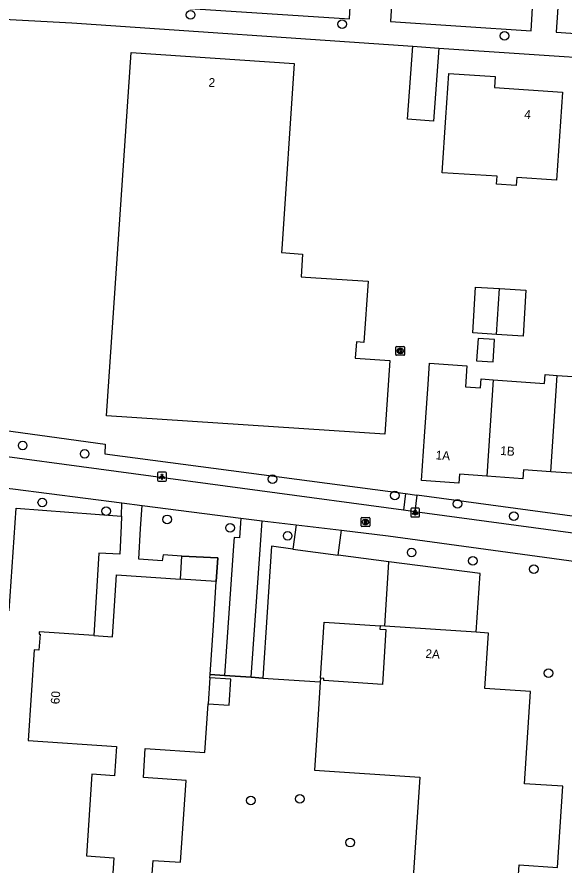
# Model space of a CAD drawing. Extents: x 161848 to 162726, y 385382 to 386521.
# Drawn here: x 162056.7 to 162118.8, y 386056.9 to 386153.2 of the extents above; entities that cross this region are included whole.
import ezdxf

# ---------------------------------------------------------------- set-up
doc = ezdxf.new("R2010")
doc.units = 0
for name, color, linetype in [('IMGEO_Boom', 7, 'Continuous'), ('IMGEO_Groenvoorziening', 7, 'Continuous'), ('IMGEO_Haag', 7, 'Continuous'), ('IMGEO_Hek', 7, 'Continuous'), ('IMGEO_Kolk', 7, 'Continuous'), ('IMGEO_Lichtpunt', 7, 'Continuous'), ('IMGEO_Pand', 7, 'Continuous'), ('IMGEO_Pand_nummerreeks', 7, 'Continuous'), ('IMGEO_Parkeervlak_open', 7, 'Continuous'), ('IMGEO_Rioolput', 7, 'Continuous'), ('IMGEO_Voetpad_open', 7, 'Continuous')]:
    doc.layers.add(name, color=color, linetype=linetype)

msp = doc.modelspace()

# ---------------------------------------------------------------- linework, layer by layer
at = {"layer": 'IMGEO_Boom'}
for centre in [(162076.393, 386153.432), (162093.588, 386152.391), (162112.027, 386151.058), (162057.332, 386104.546), (162064.369, 386103.604), (162085.679, 386100.75), (162099.555, 386098.891), (162059.561, 386098.099), (162106.691, 386097.935), (162066.795, 386097.115), (162073.731, 386096.172), (162113.085, 386096.536), (162080.865, 386095.202), (162087.405, 386094.313), (162101.476, 386092.4), (162108.412, 386091.456), (162115.348, 386090.513), (162117.016, 386078.711), (162083.226, 386064.268), (162088.776, 386064.45), (162094.509, 386059.482)]:
    msp.add_circle(centre, 0.489, dxfattribs=at)
at = {"layer": 'IMGEO_Groenvoorziening'}
for points in [[(162051.811, 386106.753), (162066.688, 386104.717), (162066.641, 386103.611), (162100.767, 386099.098)], [(162055.789, 386085.785), (162056.595, 386097.446), (162068.542, 386096.537)], [(162108.794, 386083.353), (162109.239, 386090.027), (162098.881, 386091.362)], [(162078.596, 386078.563), (162080.253, 386078.453)], [(162083.266, 386078.254), (162084.573, 386078.167)]]:
    msp.add_lwpolyline(points, dxfattribs=at)
at = {"layer": 'IMGEO_Haag'}
msp.add_lwpolyline([(162132.861, 386094.776), (162102.056, 386098.924)], dxfattribs=at)
at = {"layer": 'IMGEO_Hek'}
for points in [[(162068.499, 386095.431), (162068.377, 386092.24), (162065.979, 386092.332), (162065.417, 386083.001)], [(162075.238, 386089.402), (162075.399, 386092.015)], [(162075.399, 386092.015), (162079.49, 386091.79), (162079.31, 386089.127)], [(162080.253, 386078.453), (162078.596, 386078.563)], [(162083.266, 386078.254), (162080.253, 386078.453)], [(162084.573, 386078.167), (162083.266, 386078.254)]]:
    msp.add_lwpolyline(points, dxfattribs=at)
at = {"layer": 'IMGEO_Kolk'}
for p, q in [((162099.677, 386114.868), (162099.677, 386115.72)), ((162099.752, 386115.794), (162100.604, 386115.794)), ((162100.165, 386115.574), (162100.19, 386115.574)), ((162100.678, 386115.72), (162100.678, 386114.868)), ((162100.604, 386114.794), (162099.752, 386114.794)), ((162100.188, 386115.014), (162100.163, 386115.014))]:
    msp.add_line(p, q, dxfattribs=at)
for points in [[(162099.677, 386114.868), (162099.677, 386115.72)], [(162099.752, 386115.794), (162100.604, 386115.794)], [(162100.678, 386115.72), (162100.678, 386114.868)], [(162100.604, 386114.794), (162099.752, 386114.794)], [(162099.998, 386115.494), (162100.121, 386115.494), (162100.121, 386115.343), (162100.251, 386115.494), (162100.415, 386115.494), (162100.269, 386115.343), (162100.422, 386115.094), (162100.27, 386115.094), (162100.185, 386115.258), (162100.121, 386115.191), (162100.121, 386115.094), (162099.998, 386115.094), (162099.998, 386115.494)]]:
    msp.add_lwpolyline(points, dxfattribs=at)
for centre, start, end in [((162099.754, 386115.718), 91.55205, 178.44795), ((162099.754, 386115.718), 91.55205, 178.44795), ((162100.602, 386115.718), 1.55205, 88.44795), ((162100.602, 386115.718), 1.55205, 88.44795), ((162099.754, 386114.87), 181.55205, 268.44795), ((162099.754, 386114.87), 181.55205, 268.44795), ((162100.602, 386114.87), 271.55205, 358.44795), ((162100.602, 386114.87), 271.55205, 358.44795)]:
    msp.add_arc(centre, 0.0765, start, end, dxfattribs=at)
for centre, major_axis, ratio, start_param, end_param in [((162100.164, 386115.294), (-0.387, 0.002), 0.722429, 4.712389, 7.853982), ((162100.189, 386115.294), (-0.39, 0.002), 0.717154, 1.570796, 4.712389)]:
    msp.add_ellipse(centre, major_axis=major_axis, ratio=ratio, start_param=start_param, end_param=end_param, dxfattribs=at)
at = {"layer": 'IMGEO_Lichtpunt'}
for p, q in [((162072.644, 386101.421), (162072.644, 386100.614)), ((162072.644, 386101.421), (162072.644, 386100.614)), ((162073.546, 386101.516), (162072.738, 386101.516)), ((162073.546, 386101.516), (162072.738, 386101.516)), ((162073.64, 386100.614), (162073.64, 386101.421)), ((162073.64, 386100.614), (162073.64, 386101.421)), ((162072.738, 386100.52), (162073.546, 386100.52)), ((162072.738, 386100.52), (162073.546, 386100.52)), ((162101.378, 386097.35), (162101.378, 386096.543)), ((162101.378, 386097.35), (162101.378, 386096.543)), ((162102.28, 386097.445), (162101.472, 386097.445)), ((162102.28, 386097.445), (162101.472, 386097.445)), ((162102.374, 386096.543), (162102.374, 386097.35)), ((162102.374, 386096.543), (162102.374, 386097.35)), ((162101.472, 386096.449), (162102.28, 386096.449)), ((162101.472, 386096.449), (162102.28, 386096.449))]:
    msp.add_line(p, q, dxfattribs=at)
for points in [[(162073.018, 386101.085), (162073.057, 386101.057), (162072.869, 386100.795), (162072.831, 386100.822), (162073.018, 386101.085)], [(162073.12, 386101.037), (162073.167, 386101.037), (162073.167, 386100.715), (162073.12, 386100.715), (162073.12, 386101.037)], [(162073.23, 386101.057), (162073.268, 386101.084), (162073.455, 386100.822), (162073.416, 386100.794), (162073.23, 386101.057)], [(162101.752, 386097.014), (162101.791, 386096.986), (162101.603, 386096.724), (162101.565, 386096.751), (162101.752, 386097.014)], [(162101.854, 386096.966), (162101.901, 386096.966), (162101.901, 386096.644), (162101.854, 386096.644), (162101.854, 386096.966)], [(162101.964, 386096.986), (162102.002, 386097.013), (162102.189, 386096.751), (162102.15, 386096.723), (162101.964, 386096.986)]]:
    msp.add_lwpolyline(points, dxfattribs=at)
for centre in [(162073.143, 386101.219), (162101.877, 386097.148)]:
    msp.add_circle(centre, 0.0994, dxfattribs=at)
for centre, start, end in [((162072.738, 386101.421), 90, 180), ((162072.738, 386101.421), 90, 180), ((162073.546, 386101.421), 0, 90), ((162073.546, 386101.421), 0, 90), ((162072.738, 386100.614), 180, 270), ((162072.738, 386100.614), 180, 270), ((162073.546, 386100.614), 270, 0), ((162073.546, 386100.614), 270, 360), ((162101.472, 386097.35), 90, 180), ((162101.472, 386097.35), 90, 180), ((162102.28, 386097.35), 0, 90), ((162102.28, 386097.35), 0, 90), ((162101.472, 386096.543), 180, 270), ((162101.472, 386096.543), 180, 270), ((162102.28, 386096.543), 270, 0), ((162102.28, 386096.543), 270, 360)]:
    msp.add_arc(centre, 0.0946, start, end, dxfattribs=at)
at = {"layer": 'IMGEO_Pand'}
for points in [[(162104.58, 386149.664), (162103.972, 386141.374), (162100.989, 386141.593), (162101.597, 386149.883)], [(162101.597, 386149.883), (162104.58, 386149.664)], [(162086.74, 386126.866), (162086.712, 386126.451), (162089.104, 386126.292), (162088.932, 386123.707), (162089.433, 386123.674), (162096.523, 386123.2), (162096.06, 386116.258), (162095.209, 386116.315), (162095.085, 386114.46), (162098.999, 386114.199), (162098.44, 386105.833), (162066.84, 386107.942), (162069.633, 386149.155), (162088.145, 386147.92), (162086.74, 386126.866)], [(162104.952, 386135.498), (162105.374, 386141.792), (162105.708, 386146.78), (162110.953, 386146.425), (162110.868, 386145.178), (162118.59, 386144.655), (162118.256, 386139.667), (162117.922, 386134.689), (162113.397, 386134.992), (162113.334, 386134.055), (162111.102, 386134.205), (162111.165, 386135.142), (162104.952, 386135.498)], [(162111.092, 386117.169), (162108.409, 386117.334), (162108.729, 386122.541), (162111.446, 386122.375)], [(162111.446, 386122.375), (162114.45, 386122.19), (162114.13, 386116.983), (162111.092, 386117.169)], [(162111.092, 386117.169), (162111.446, 386122.375)], [(162108.852, 386114.159), (162110.709, 386114.045), (162110.865, 386116.586), (162109.009, 386116.7), (162108.852, 386114.159)], [(162109.999, 386101.072), (162106.896, 386101.287), (162106.826, 386100.279), (162102.593, 386100.572), (162102.938, 386105.561), (162103.348, 386111.51), (162103.513, 386113.909), (162107.746, 386113.617), (162107.581, 386111.218), (162109.3, 386111.099), (162109.369, 386112.106), (162110.742, 386112.011)], [(162118, 386112.522), (162123.816, 386112.121), (162123.886, 386113.128), (162125.258, 386113.034)], [(162110.742, 386112.011), (162109.999, 386101.072)], [(162110.742, 386112.011), (162116.558, 386111.61), (162116.627, 386112.617), (162118, 386112.522)], [(162117.265, 386101.581), (162118, 386112.522)], [(162124.524, 386102.088), (162121.421, 386102.304), (162121.351, 386101.298), (162117.265, 386101.581)], [(162117.265, 386101.581), (162114.163, 386101.796), (162114.093, 386100.788), (162109.999, 386101.072)], [(162065.417, 386083.001), (162067.512, 386082.859), (162067.986, 386089.892), (162075.238, 386089.402)], [(162079.31, 386089.127), (162075.238, 386089.402)], [(162078.596, 386078.563), (162078.973, 386084.139), (162079.31, 386089.127)], [(162097.891, 386084.08), (162097.866, 386083.702), (162098.565, 386083.656), (162098.151, 386077.44), (162091.506, 386077.883), (162091.522, 386078.113), (162091.13, 386078.14)], [(162098.418, 386084.045), (162097.891, 386084.08)], [(162108.794, 386083.353), (162098.418, 386084.045)], [(162065.417, 386083.001), (162059.211, 386083.42), (162059.193, 386083.141), (162059.303, 386083.134), (162059.181, 386081.319), (162058.633, 386081.357), (162057.939, 386071.061), (162067.992, 386070.381), (162067.769, 386067.075), (162065.194, 386067.249), (162064.567, 386057.968), (162067.674, 386057.759), (162067.396, 386053.65), (162071.856, 386053.349), (162072.135, 386057.458), (162075.242, 386057.249), (162075.87, 386066.53), (162071.029, 386066.858), (162071.253, 386070.166), (162077.998, 386069.71), (162078.372, 386075.254)], [(162103.084, 386054.304), (162108.452, 386053.946), (162113.44, 386053.614), (162113.664, 386056.962), (162118.028, 386056.671), (162118.642, 386065.873), (162114.274, 386066.165), (162114.973, 386076.64), (162109.771, 386076.987), (162110.19, 386083.26), (162108.794, 386083.353)], [(162078.57, 386078.182), (162078.372, 386075.254)], [(162078.372, 386075.254), (162080.749, 386075.093), (162080.947, 386078.022), (162078.57, 386078.182)], [(162078.57, 386078.182), (162078.596, 386078.563)], [(162091.13, 386078.14), (162091.103, 386077.734)], [(162091.103, 386077.734), (162090.775, 386072.799), (162090.435, 386067.702), (162102.421, 386066.903), (162101.588, 386054.404), (162103.084, 386054.304)]]:
    msp.add_lwpolyline(points, dxfattribs=at)
at = {"layer": 'IMGEO_Parkeervlak_open'}
for points in [[(162087.982, 386092.788), (162085.566, 386093.114), (162084.573, 386078.167)], [(162098.881, 386091.362), (162093.138, 386092.128)], [(162098.418, 386084.045), (162098.881, 386091.362)], [(162091.13, 386078.14), (162091.556, 386084.503), (162097.891, 386084.08)], [(162084.573, 386078.167), (162091.103, 386077.734)]]:
    msp.add_lwpolyline(points, dxfattribs=at)
at = {"layer": 'IMGEO_Rioolput'}
for p, q in [((162095.733, 386095.442), (162095.733, 386096.294)), ((162095.808, 386096.368), (162096.66, 386096.368)), ((162096.734, 386096.294), (162096.734, 386095.442)), ((162096.66, 386095.368), (162095.808, 386095.368)), ((162096.244, 386095.588), (162096.219, 386095.588)), ((162096.221, 386096.148), (162096.246, 386096.148))]:
    msp.add_line(p, q, dxfattribs=at)
for points in [[(162095.733, 386095.442), (162095.733, 386096.294)], [(162095.808, 386096.368), (162096.66, 386096.368)], [(162096.734, 386096.294), (162096.734, 386095.442)], [(162096.66, 386095.368), (162095.808, 386095.368)], [(162096.322, 386096.066), (162096.07, 386096.068), (162096.07, 386095.668)], [(162096.07, 386095.668), (162096.194, 386095.668), (162096.194, 386095.83), (162096.205, 386095.83)], [(162096.248, 386095.987), (162096.194, 386095.987), (162096.194, 386095.906)], [(162096.194, 386095.906), (162096.246, 386095.906)], [(162096.252, 386095.801), (162096.323, 386095.668), (162096.463, 386095.668), (162096.398, 386095.794)]]:
    msp.add_lwpolyline(points, dxfattribs=at)
for centre, radius, start, end in [((162095.81, 386096.292), 0.0765, 91.55205, 178.44795), ((162095.81, 386096.292), 0.0765, 91.55205, 178.44795), ((162096.658, 386096.292), 0.0765, 1.55205, 88.44795), ((162096.658, 386096.292), 0.0765, 1.55205, 88.44795), ((162095.81, 386095.444), 0.0765, 181.55205, 268.44795), ((162095.81, 386095.444), 0.0765, 181.55205, 268.44795), ((162096.204, 386095.777), 0.0533, 26.02933, 88.69889), ((162096.23, 386096.095), 0.19, 274.7715, 282.96867), ((162096.254, 386095.891), 0.0964, 77.00612, 93.18647), ((162096.268, 386095.948), 0.0378, 276.66336, 79.67722), ((162096.321, 386095.956), 0.109, 350.36119, 89.41601), ((162096.319, 386095.956), 0.112, 277.58423, 350.98172), ((162096.303, 386095.741), 0.108, 29.51342, 73.79051), ((162096.658, 386095.444), 0.0765, 271.55205, 358.44795), ((162096.658, 386095.444), 0.0765, 271.55205, 358.44795)]:
    msp.add_arc(centre, radius, start, end, dxfattribs=at)
for centre, major_axis, ratio, start_param, end_param in [((162096.22, 386095.868), (-0.387, 0.002), 0.722429, 4.712389, 7.853982), ((162096.245, 386095.868), (-0.39, 0.002), 0.717154, 1.570796, 4.712389)]:
    msp.add_ellipse(centre, major_axis=major_axis, ratio=ratio, start_param=start_param, end_param=end_param, dxfattribs=at)
at = {"layer": 'IMGEO_Voetpad_open'}
for points in [[(162061.338, 386158.863), (162061.116, 386155.193), (162094.408, 386152.998), (162094.683, 386157.912)], [(162099.382, 386157.624), (162099.078, 386152.68), (162115.044, 386151.642), (162115.283, 386155.575)], [(162118.128, 386155.403), (162117.889, 386151.469), (162141.7, 386149.843), (162171.421, 386147.793)], [(162054.914, 386152.947), (162055.198, 386152.953), (162062.896, 386152.521), (162101.597, 386149.883)], [(162104.58, 386149.664), (162134.192, 386147.708), (162136.336, 386147.572)], [(162100.566, 386097.204), (162051.612, 386103.792)], [(162055.548, 386099.725), (162056.198, 386099.642), (162068.6, 386098.049)], [(162100.767, 386099.098), (162100.566, 386097.204)], [(162100.767, 386099.098), (162102.056, 386098.924)], [(162102.056, 386098.924), (162101.855, 386097.031)], [(162068.542, 386096.537), (162068.6, 386098.049)], [(162068.6, 386098.049), (162070.892, 386097.755)], [(162075.399, 386092.015), (162073.259, 386092.156), (162073.168, 386091.483), (162070.5, 386091.658), (162070.723, 386095.129), (162070.892, 386097.755)], [(162070.892, 386097.755), (162082.096, 386096.316)], [(162068.542, 386096.537), (162068.499, 386095.431), (162068.377, 386092.24), (162065.979, 386092.332), (162065.417, 386083.001)], [(162082.096, 386096.316), (162081.941, 386094.083), (162081.343, 386094.125), (162081.313, 386093.691), (162080.253, 386078.453)], [(162082.096, 386096.316), (162084.525, 386096.022)], [(162101.855, 386097.031), (162100.566, 386097.204)], [(162132.731, 386092.893), (162131.56, 386093.034), (162101.855, 386097.031)], [(162083.266, 386078.254), (162084.331, 386093.282), (162084.525, 386096.022)], [(162084.525, 386096.022), (162088.379, 386095.556)], [(162088.379, 386095.556), (162087.982, 386092.788)], [(162088.379, 386095.556), (162093.503, 386094.936)], [(162093.138, 386092.128), (162093.503, 386094.936)], [(162093.503, 386094.936), (162098.826, 386094.292), (162123.469, 386090.954), (162125.487, 386090.674)], [(162087.982, 386092.788), (162093.138, 386092.128)], [(162075.238, 386089.402), (162075.399, 386092.015)], [(162079.31, 386089.127), (162079.49, 386091.79), (162075.399, 386092.015)], [(162080.253, 386078.453), (162083.266, 386078.254)]]:
    msp.add_lwpolyline(points, dxfattribs=at)

# ---------------------------------------------------------------- texts
at = {"layer": 'IMGEO_Pand_nummerreeks'}
for s, rotation, p in [('2', 356.1841, (162078.394, 386145.283)), ('4', 356.12535, (162114.232, 386141.663)), ('1B', 356.03378, (162111.508, 386103.494)), ('1A', 356.04041, (162104.172, 386102.99)), ('2A', 356.18562, (162103.02, 386080.451)), ('60', 86.1442, (162061.503, 386075.167))]:
    msp.add_text(s, height=1, rotation=rotation, dxfattribs=at).set_placement(p)

doc.saveas('drawing.dxf')
